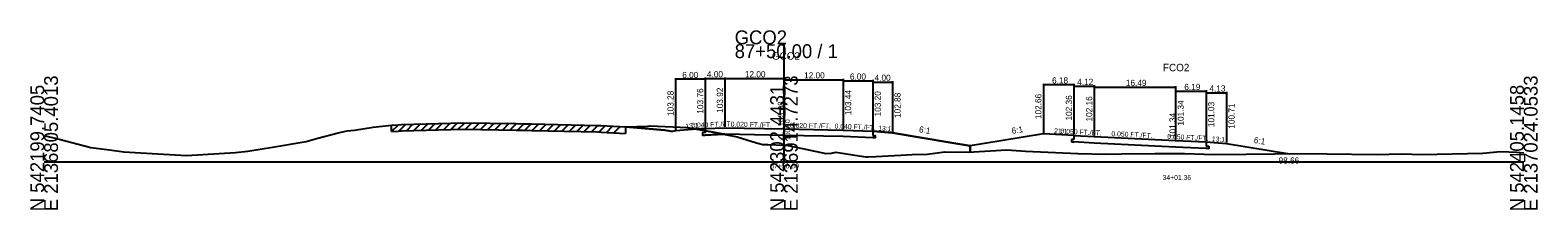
# Model space of a CAD drawing. Extents: x -14327 to 8886, y -10 to 39048.
# Drawn here: x 2997.2 to 3302.8, y 34990.3 to 35026.6 of the extents above; entities that cross this region are included whole.
import ezdxf

# ---------------------------------------------------------------- set-up
doc = ezdxf.new("R2010")
doc.units = 0
for name, color, linetype in [('Level 20', 7, 'Continuous'), ('Level 5', 7, 'Continuous'), ('Level 53', 7, 'Continuous'), ('Level 54', 7, 'Continuous'), ('Level 55', 7, 'Continuous'), ('Level 7', 7, 'Continuous'), ('RD_GPK_XS_Cell', 7, 'Continuous'), ('RD_XS_EwShp', 7, 'Continuous'), ('RD_XS_ExGround', 7, 'Continuous'), ('RD_XS_ExPaveRet', 7, 'Continuous'), ('RD_XS_Pave', 7, 'Continuous'), ('RD_XS_TX_Baseline', 7, 'Continuous'), ('RD_XS_TX_Elev_EX', 7, 'Continuous'), ('RD_XS_TX_Elev_PR', 7, 'Continuous'), ('RD_XS_TX_Station', 7, 'Continuous')]:
    doc.layers.add(name, color=color, linetype=linetype)

msp = doc.modelspace()

# ---------------------------------------------------------------- linework, layer by layer
at = {"layer": 'Level 20'}
for p, q in [((3202.6, 35015.81), (3202.6, 35005.86)), ((3208.78, 35015.61), (3202.6, 35015.61)), ((3208.78, 35015.81), (3208.78, 35005.56)), ((3208.78, 35015.51), (3208.78, 35005.56)), ((3208.78, 35015.31), (3212.9, 35015.31)), ((3212.9, 35015.51), (3212.9, 35005.36)), ((3212.9, 35015.31), (3212.9, 35005.36)), ((3212.9, 35015.11), (3229.4, 35015.11)), ((3229.4, 35015.31), (3229.4, 35004.54)), ((3229.4, 35014.49), (3229.4, 35004.54)), ((3229.4, 35014.29), (3235.59, 35014.29)), ((3235.59, 35014.49), (3235.59, 35004.23)), ((3235.59, 35014.18), (3235.59, 35004.23)), ((3235.59, 35013.98), (3239.71, 35013.98)), ((3239.71, 35014.18), (3239.71, 35003.91)), ((3190.23, 35003.66), (3187.74, 35003.26)), ((3202.6, 35005.66), (3190.23, 35003.66)), ((3208.78, 35005.36), (3202.6, 35005.66)), ((3208.27, 35004.55), (3208.27, 35004.05)), ((3208.78, 35004.53), (3208.27, 35004.55)), ((3208.27, 35004.05), (3208.78, 35004.03)), ((3208.78, 35005.36), (3208.78, 35004.53)), ((3208.78, 35005.36), (3212.9, 35005.16)), ((3212.9, 35003.82), (3208.78, 35004.03)), ((3212.9, 35005.16), (3229.4, 35004.34)), ((3229.4, 35003), (3212.9, 35003.82)), ((3229.4, 35004.34), (3235.59, 35004.03)), ((3235.59, 35004.03), (3235.59, 35003.2)), ((3235.59, 35004.03), (3239.71, 35003.71)), ((3239.71, 35003.71), (3252.09, 35001.71)), ((3235.59, 35002.7), (3229.4, 35003)), ((3235.59, 35003.2), (3236.1, 35003.17)), ((3236.1, 35002.67), (3235.59, 35002.7)), ((3236.1, 35003.17), (3236.1, 35002.67)), ((3252.09, 35001.71), (3252.39, 35001.66))]:
    msp.add_line(p, q, dxfattribs=at)
at = {"layer": 'Level 5'}
for p, q in [((3134, 35006.76), (3134, 35005.93)), ((3134, 35005.93), (3133.5, 35005.91)), ((3133.5, 35005.91), (3133.5, 35005.41)), ((3133.5, 35005.41), (3134, 35005.43)), ((3138, 35005.59), (3134, 35005.43)), ((3150, 35005.35), (3138, 35005.59)), ((3162, 35005.11), (3150, 35005.35)), ((3168, 35004.87), (3162, 35005.11)), ((3168, 35006.2), (3168, 35005.37)), ((3168, 35005.37), (3168.5, 35005.35)), ((3168.5, 35004.85), (3168, 35004.87)), ((3168.5, 35005.35), (3168.5, 35004.85))]:
    msp.add_line(p, q, dxfattribs=at)
at = {"layer": 'Level 54'}
for p, q in [((3128, 35016.91), (3128, 35006.48)), ((3134, 35016.71), (3128, 35016.71)), ((3134, 35017.07), (3134, 35006.96)), ((3134, 35016.91), (3134, 35006.96)), ((3134, 35016.87), (3138, 35016.87)), ((3138, 35017.07), (3138, 35007.12)), ((3138, 35016.87), (3150, 35016.87)), ((3150, 35017.07), (3150, 35006.88)), ((3150, 35016.83), (3150, 35006.88)), ((3150, 35016.63), (3162, 35016.63)), ((3162, 35016.83), (3162, 35006.64)), ((3162, 35016.59), (3162, 35006.64)), ((3162, 35016.39), (3168, 35016.39)), ((3168, 35016.59), (3168, 35006.4)), ((3168, 35016.35), (3168, 35006.4)), ((3168, 35016.15), (3172, 35016.15)), ((3172, 35016.35), (3172, 35006.08))]:
    msp.add_line(p, q, dxfattribs=at)
at = {"layer": 'Level 7'}
for p, q in [((3117.84, 35007.06), (3125.84, 35006.42)), ((3134, 35006.76), (3128, 35006.28)), ((3125.84, 35006.42), (3127.35, 35006.17)), ((3128, 35006.28), (3127.35, 35006.17)), ((3168, 35006.2), (3172, 35005.88)), ((3172, 35005.88), (3184, 35003.88)), ((3184, 35003.88), (3187.74, 35003.26)), ((3187.74, 35003.26), (3187.74, 35002.01))]:
    msp.add_line(p, q, dxfattribs=at)
at = {"layer": 'RD_GPK_XS_Cell'}
for p, q in [((3150, 35000), (3150, 35023.8)), ((3000, 35000), (3150, 35000)), ((3150, 35000), (3300, 35000))]:
    msp.add_line(p, q, dxfattribs=at)
at = {"layer": 'RD_XS_EwShp'}
for points in [[(3128, 35006.28), (3127.35, 35006.17), (3125.84, 35006.42), (3117.84, 35007.06), (3122.36, 35007.26), (3122.74, 35007.27), (3124.36, 35007.21), (3130.47, 35006.95), (3132.24, 35006.62)], [(3134, 35006.76), (3134, 35006.29), (3132.24, 35006.62)], [(3134, 35006.29), (3134, 35005.93), (3133.5, 35005.91), (3133.5, 35005.41), (3134, 35005.43), (3137.75, 35005.58), (3135.64, 35005.98)], [(3168, 35005.37), (3168.5, 35005.35), (3168.5, 35004.85), (3168, 35004.87), (3162, 35005.11), (3150, 35005.35), (3138, 35005.59), (3137.75, 35005.58), (3140.48, 35005.05), (3144.43, 35003.88), (3145.73, 35003.51), (3146.69, 35003.5), (3150, 35003.4), (3150.48, 35003.39), (3154.38, 35002.59), (3158.49, 35001.72), (3159.63, 35001.79), (3160.48, 35001.96), (3166.12, 35001.07), (3166.6, 35000.99), (3166.97, 35000.99), (3168.65, 35001.11), (3173.71, 35001.33), (3176, 35001.52), (3179.1, 35001.55), (3181.05, 35001.82), (3182.6, 35002.05), (3187.33, 35001.99), (3187.74, 35002.01), (3187.74, 35003.26), (3184, 35003.88), (3172, 35005.88), (3168, 35006.2)]]:
    msp.add_lwpolyline(points, close=True, dxfattribs=at)
at = {"layer": 'RD_XS_ExGround'}
for p, q in [((3062.95, 35006.45), (3066.71, 35007.03)), ((3066.71, 35007.03), (3070.42, 35007.43)), ((3070.42, 35007.43), (3071.79, 35007.51)), ((3071.79, 35007.51), (3072.47, 35007.55)), ((3072.47, 35007.55), (3084.92, 35007.93)), ((3084.92, 35007.93), (3095.71, 35007.75)), ((3095.71, 35007.75), (3097.1, 35007.72)), ((3097.1, 35007.72), (3098.81, 35007.67)), ((3098.81, 35007.67), (3112.19, 35007.39)), ((3112.19, 35007.39), (3112.93, 35007.33)), ((3112.93, 35007.33), (3117.84, 35007.06)), ((3117.84, 35007.06), (3122.36, 35007.26)), ((3122.36, 35007.26), (3122.74, 35007.27)), ((3122.74, 35007.27), (3124.36, 35007.21)), ((3124.36, 35007.21), (3130.47, 35006.95)), ((3130.47, 35006.95), (3135.64, 35005.98)), ((3000, 35005.35), (3003.01, 35004.59)), ((3003.01, 35004.59), (3004.34, 35004.24)), ((3004.34, 35004.24), (3009.47, 35002.93)), ((3046.32, 35002.96), (3053.13, 35004.13)), ((3053.13, 35004.13), (3055.46, 35004.78)), ((3055.46, 35004.78), (3059.59, 35005.91)), ((3059.59, 35005.91), (3061.45, 35006.31)), ((3061.45, 35006.31), (3062.95, 35006.45)), ((3135.64, 35005.98), (3140.48, 35005.05)), ((3140.48, 35005.05), (3144.43, 35003.88)), ((3144.43, 35003.88), (3145.73, 35003.51)), ((3009.47, 35002.93), (3013.25, 35002.43)), ((3013.25, 35002.43), (3016.12, 35002.05)), ((3016.12, 35002.05), (3020.78, 35001.77)), ((3020.78, 35001.77), (3028.85, 35001.26)), ((3028.85, 35001.26), (3038.76, 35001.92)), ((3038.76, 35001.92), (3041.29, 35002.17)), ((3041.29, 35002.17), (3046.32, 35002.96)), ((3145.73, 35003.51), (3146.69, 35003.5)), ((3146.69, 35003.5), (3150, 35003.4)), ((3150, 35003.4), (3150.48, 35003.39)), ((3150.48, 35003.39), (3154.38, 35002.59)), ((3154.38, 35002.59), (3158.49, 35001.72)), ((3158.49, 35001.72), (3159.63, 35001.79)), ((3159.63, 35001.79), (3160.48, 35001.96)), ((3160.48, 35001.96), (3166.12, 35001.07)), ((3166.12, 35001.07), (3166.6, 35000.99)), ((3166.6, 35000.99), (3166.97, 35000.99)), ((3166.97, 35000.99), (3168.65, 35001.11)), ((3168.65, 35001.11), (3173.71, 35001.33)), ((3173.71, 35001.33), (3176, 35001.52)), ((3176, 35001.52), (3179.1, 35001.55)), ((3179.1, 35001.55), (3181.05, 35001.82)), ((3181.05, 35001.82), (3182.6, 35002.05)), ((3182.6, 35002.05), (3187.33, 35001.99)), ((3187.33, 35001.99), (3195.17, 35002.41)), ((3195.17, 35002.41), (3198.93, 35002.19)), ((3198.93, 35002.19), (3209.57, 35001.69)), ((3209.57, 35001.69), (3215.18, 35001.58)), ((3215.18, 35001.58), (3218.44, 35001.62)), ((3218.44, 35001.62), (3225.19, 35001.67)), ((3225.19, 35001.67), (3231.18, 35001.71)), ((3231.18, 35001.71), (3235.2, 35001.57)), ((3235.2, 35001.57), (3237.29, 35001.48)), ((3237.29, 35001.48), (3243.69, 35001.58)), ((3243.69, 35001.58), (3255.22, 35001.69)), ((3255.22, 35001.69), (3260.14, 35001.64)), ((3260.14, 35001.64), (3270.08, 35001.5)), ((3270.08, 35001.5), (3275.24, 35001.64)), ((3275.24, 35001.64), (3279.33, 35001.52)), ((3279.33, 35001.52), (3291.7, 35001.77)), ((3291.7, 35001.77), (3295.26, 35002.1)), ((3295.26, 35002.1), (3298.55, 35001.95)), ((3298.55, 35001.95), (3300, 35001.84))]:
    msp.add_line(p, q, dxfattribs=at)
at = {"layer": 'RD_XS_ExPaveRet'}
for p, q in [((3070.42, 35006.13), (3071.81, 35007.51)), ((3070.42, 35006.13), (3070.42, 35007.43)), ((3071.93, 35006.22), (3073.29, 35007.58)), ((3073.43, 35006.28), (3074.77, 35007.62)), ((3074.93, 35006.33), (3076.28, 35007.67)), ((3076.43, 35006.37), (3077.78, 35007.71)), ((3077.94, 35006.42), (3079.28, 35007.76)), ((3079.44, 35006.47), (3080.78, 35007.81)), ((3080.94, 35006.51), (3082.29, 35007.85)), ((3082.44, 35006.56), (3083.79, 35007.9)), ((3083.95, 35006.6), (3085.27, 35007.93)), ((3085.45, 35006.62), (3086.73, 35007.9)), ((3086.95, 35006.6), (3088.23, 35007.88)), ((3088.46, 35006.57), (3089.74, 35007.85)), ((3089.96, 35006.55), (3091.24, 35007.83)), ((3091.46, 35006.52), (3092.74, 35007.8)), ((3092.96, 35006.5), (3094.24, 35007.77)), ((3094.47, 35006.47), (3095.75, 35007.75)), ((3095.97, 35006.44), (3097.24, 35007.72)), ((3097.47, 35006.41), (3098.74, 35007.67)), ((3098.97, 35006.37), (3100.25, 35007.64)), ((3100.48, 35006.33), (3101.75, 35007.61)), ((3101.98, 35006.3), (3103.25, 35007.58)), ((3103.48, 35006.27), (3104.76, 35007.54)), ((3104.98, 35006.24), (3106.26, 35007.51)), ((3106.49, 35006.21), (3107.76, 35007.48)), ((3107.99, 35006.18), (3109.26, 35007.45)), ((3109.49, 35006.15), (3110.77, 35007.42)), ((3110.99, 35006.11), (3112.26, 35007.38)), ((3112.5, 35006.06), (3113.72, 35007.28)), ((3114, 35005.97), (3115.23, 35007.2)), ((3115.5, 35005.89), (3116.74, 35007.12)), ((3117.84, 35007.06), (3117.84, 35005.76)), ((3070.42, 35006.13), (3071.79, 35006.21)), ((3071.79, 35006.21), (3072.47, 35006.25)), ((3072.47, 35006.25), (3084.92, 35006.63)), ((3084.92, 35006.63), (3095.71, 35006.45)), ((3095.71, 35006.45), (3097.1, 35006.42)), ((3097.1, 35006.42), (3098.81, 35006.37)), ((3098.81, 35006.37), (3112.19, 35006.09)), ((3112.19, 35006.09), (3112.93, 35006.03)), ((3112.93, 35006.03), (3117.84, 35005.76))]:
    msp.add_line(p, q, dxfattribs=at)
at = {"layer": 'RD_XS_Pave'}
for p, q in [((3134, 35006.76), (3138, 35006.92)), ((3138, 35006.92), (3150, 35006.68)), ((3150, 35006.68), (3162, 35006.44)), ((3162, 35006.44), (3168, 35006.2))]:
    msp.add_line(p, q, dxfattribs=at)

# ---------------------------------------------------------------- texts
at = {"layer": 'Level 20'}
for s, height, p in [('FCO2', 1.5, (3226.83, 35018.34)), ('6.18', 1.25, (3204.34, 35015.86)), ('4.12', 1.25, (3209.45, 35015.56)), ('16.49', 1.25, (3219.31, 35015.36)), ('6.19', 1.25, (3231.16, 35014.54)), ('4.13', 1.25, (3236.25, 35014.23)), ('98.66', 1.25, (3250.28, 34999.66)), ('34+01.36', 1, (3226.76, 34996.34))]:
    msp.add_text(s, height=height, dxfattribs=at).set_placement(p)
for s, height, rotation, p in [('102.66', 1.25, 90, (3202.19, 35008.66)), ('102.36', 1.25, 90, (3208.38, 35008.36)), ('102.16', 1.25, 90, (3212.5, 35008.16)), (' 101.34', 1.25, 90, (3229.4, 35004.34)), ('101.34', 1.25, 90, (3231.05, 35007.34)), ('101.03', 1.25, 90, (3237.24, 35007.03)), ('100.71', 1.25, 90, (3241.37, 35006.71)), ('6:1', 1.25, 9.1878, (3196.26, 35005.65)), ('21:1', 1, 357.2404, (3204.75, 35005.8)), ('0.050 FT./FT.', 1, 357.1566, (3206.05, 35005.75)), ('0.050 FT./FT.', 1, 357.1569, (3216.36, 35005.23)), ('0.050 FT./FT.', 1, 357.1571, (3227.7, 35004.67)), ('13:1', 1, 355.5648, (3236.71, 35004.19)), ('6:1', 1.25, 350.8208, (3245.19, 35003.84))]:
    msp.add_text(s, height=height, rotation=rotation, dxfattribs=at).set_placement(p)
at = {"layer": 'Level 53'}
for s, rotation, p in [('103.28', 90, (3127.62, 35009.28)), ('103.76', 90, (3133.62, 35009.76)), ('103.92', 90, (3137.62, 35009.92)), ('103.44', 90, (3163.62, 35009.44)), ('103.20', 90, (3169.63, 35009.2)), ('102.88', 90, (3173.63, 35008.88)), ('6:1', 350.5377, (3177.3, 35006.01))]:
    msp.add_text(s, height=1.25, rotation=rotation, dxfattribs=at).set_placement(p)
at = {"layer": 'Level 54'}
for s, p in [('6.00', (3129.37, 35016.96)), ('4.00', (3134.37, 35017.12)), ('12.00', (3142.07, 35017.12)), ('12.00', (3154.07, 35016.88)), ('6.00', (3163.37, 35016.64)), ('4.00', (3168.37, 35016.4))]:
    msp.add_text(s, height=1.25, dxfattribs=at).set_placement(p)
at = {"layer": 'Level 55'}
for s, rotation, p in [('13:1', 4.5739, (3130.03, 35006.69)), ('0.040 FT./FT.', 2.2906, (3131.22, 35006.9)), ('0.020 FT./FT.', 358.8542, (3139.18, 35007.15)), ('0.020 FT./FT.', 358.8542, (3151.18, 35006.91)), ('0.040 FT./FT.', 357.7094, (3160.24, 35006.76)), ('13:1', 355.4261, (3169.07, 35006.37))]:
    msp.add_text(s, height=1, rotation=rotation, dxfattribs=at).set_placement(p)
at = {"layer": 'RD_GPK_XS_Cell'}
for s, p in [('GCO2', (3140, 35023.8)), ('87+50.00 / 1', (3140, 35021))]:
    msp.add_text(s, height=2.8, dxfattribs=at).set_placement(p)
for s, p in [('E 2136805.4013', (3002.8, 34990)), ('E 2136914.7273', (3152.8, 34990)), ('E 2137024.0533', (3302.8, 34990)), ('N 542199.7405', (3000, 34990)), ('N 542302.4431', (3150, 34990)), ('N 542405.1458', (3300, 34990))]:
    msp.add_text(s, height=2.8, rotation=90, dxfattribs=at).set_placement(p)
at = {"layer": 'RD_XS_TX_Baseline'}
msp.add_text('GCO2', height=1.5, dxfattribs=at).set_placement((3147.55, 35020.68))
at = {"layer": 'RD_XS_TX_Elev_EX'}
msp.add_text('100.40', height=1, rotation=90, dxfattribs=at).set_placement((3151.25, 35004.4))
at = {"layer": 'RD_XS_TX_Elev_PR'}
msp.add_text(' 103.68', height=1.25, rotation=90, dxfattribs=at).set_placement((3150, 35006.68))
at = {"layer": 'RD_XS_TX_Station'}
msp.add_text('87+50.00', height=1, dxfattribs=at).set_placement((3147.22, 34998.68))

doc.saveas('drawing.dxf')
